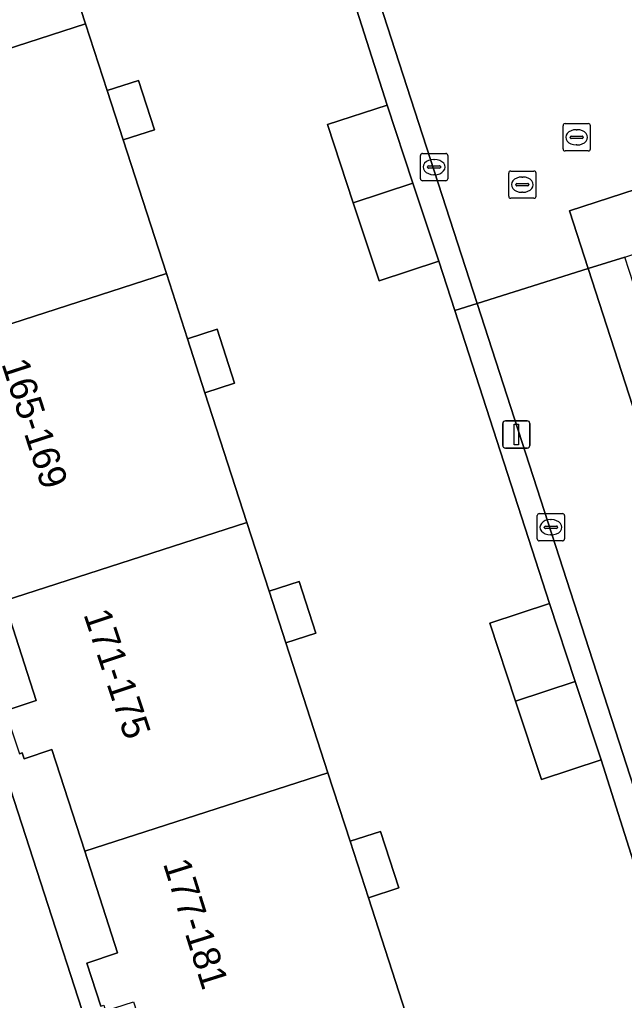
# Model space of a CAD drawing. Extents: x 159371 to 159986, y 382987 to 383597.
# Drawn here: x 159505.97 to 159528.13, y 383065.02 to 383100.96 of the extents above; entities that cross this region are included whole.
import ezdxf

# ---------------------------------------------------------------- set-up
doc = ezdxf.new("R2010")
doc.units = 0
for name, color, linetype in [('IMGEO_Brandkraan', 7, 'Continuous'), ('IMGEO_Erf', 7, 'Continuous'), ('IMGEO_Kolk', 7, 'Continuous'), ('IMGEO_Lichtmast', 7, 'Continuous'), ('IMGEO_Muur', 7, 'Continuous'), ('IMGEO_Pand', 7, 'Continuous'), ('IMGEO_Pand_nummerreeks', 7, 'Continuous'), ('IMGEO_Rijbaan_lokaal_open', 7, 'Continuous'), ('IMGEO_Rioolput', 7, 'Continuous'), ('IMGEO_Voetpad_open', 7, 'Continuous')]:
    doc.layers.add(name, color=color, linetype=linetype)

msp = doc.modelspace()

# ---------------------------------------------------------------- linework, layer by layer
at = {"layer": 'IMGEO_Brandkraan'}
for p, q in [((159523.894, 383094.486), (159523.894, 383095.338)), ((159523.969, 383095.412), (159524.821, 383095.412)), ((159524.382, 383095.192), (159524.407, 383095.192)), ((159524.895, 383095.338), (159524.895, 383094.486)), ((159524.153, 383094.906), (159524.153, 383094.918)), ((159524.591, 383094.869), (159524.193, 383094.869)), ((159524.196, 383094.955), (159524.594, 383094.955)), ((159524.637, 383094.918), (159524.637, 383094.906)), ((159524.821, 383094.412), (159523.969, 383094.412)), ((159524.405, 383094.632), (159524.38, 383094.632))]:
    msp.add_line(p, q, dxfattribs=at)
for points in [[(159523.894, 383094.486), (159523.894, 383095.338)], [(159523.969, 383095.412), (159524.821, 383095.412)], [(159524.895, 383095.338), (159524.895, 383094.486)], [(159524.821, 383094.412), (159523.969, 383094.412)]]:
    msp.add_lwpolyline(points, dxfattribs=at)
for centre, radius, start, end in [((159523.971, 383095.336), 0.0765, 91.552, 178.448), ((159523.971, 383095.336), 0.0765, 91.552, 178.448), ((159524.819, 383095.336), 0.0765, 1.552, 88.448), ((159524.819, 383095.336), 0.0765, 1.552, 88.448), ((159524.193, 383094.915), 0.0403, 85.8775, 175.7526), ((159524.19, 383094.905), 0.0366, 178.938, 274.7102), ((159524.594, 383094.912), 0.043, 264.8664, 352.4533), ((159524.598, 383094.917), 0.0386, 1.7309, 96.639), ((159523.971, 383094.488), 0.0765, 181.552, 268.448), ((159523.971, 383094.488), 0.0765, 181.552, 268.448), ((159524.819, 383094.488), 0.0765, 271.552, 358.448), ((159524.819, 383094.488), 0.0765, 271.552, 358.448)]:
    msp.add_arc(centre, radius, start, end, dxfattribs=at)
for centre, major_axis, ratio, start_param, end_param in [((159524.381, 383094.912), (-0.387, 0.002), 0.722429, 4.712389, 7.853982), ((159524.406, 383094.912), (-0.39, 0.002), 0.717154, 1.570796, 4.712389)]:
    msp.add_ellipse(centre, major_axis=major_axis, ratio=ratio, start_param=start_param, end_param=end_param, dxfattribs=at)
at = {"layer": 'IMGEO_Erf'}
for points in [[(159531.273, 383061.22), (159527.278, 383073.835), (159525.093, 383073.114), (159524.149, 383075.977), (159523.205, 383078.84), (159525.389, 383079.56), (159521.915, 383090.295), (159521.329, 383092.107), (159519.144, 383091.386), (159518.2, 383094.249), (159517.256, 383097.112), (159519.44, 383097.832), (159515.44, 383110.383)], [(159506.914, 383105.364), (159508.39, 383100.803), (159509.18, 383098.361), (159510.335, 383098.735), (159510.92, 383096.926), (159509.766, 383096.552), (159511.352, 383091.651), (159512.126, 383089.259), (159513.215, 383089.611), (159513.853, 383087.64), (159512.764, 383087.288), (159514.305, 383082.529), (159515.12, 383080.012), (159516.216, 383080.367), (159516.827, 383078.478), (159515.731, 383078.123), (159517.273, 383073.361), (159518.086, 383070.848), (159519.197, 383071.207), (159519.867, 383069.137), (159518.756, 383068.777), (159520.239, 383064.195)]]:
    msp.add_lwpolyline(points, dxfattribs=at)
at = {"layer": 'IMGEO_Kolk'}
for p, q in [((159520.662, 383095.132), (159520.662, 383095.984)), ((159520.737, 383096.058), (159521.589, 383096.058)), ((159521.15, 383095.838), (159521.175, 383095.838)), ((159521.663, 383095.984), (159521.663, 383095.132)), ((159520.921, 383095.552), (159520.921, 383095.564)), ((159521.359, 383095.515), (159520.961, 383095.515)), ((159520.964, 383095.601), (159521.362, 383095.601)), ((159521.405, 383095.564), (159521.405, 383095.552)), ((159521.173, 383095.278), (159521.148, 383095.278)), ((159521.589, 383095.058), (159520.737, 383095.058)), ((159525.016, 383082.856), (159525.868, 383082.856)), ((159524.941, 383081.93), (159524.941, 383082.782)), ((159525.429, 383082.636), (159525.454, 383082.636)), ((159525.942, 383082.782), (159525.942, 383081.93)), ((159525.2, 383082.35), (159525.2, 383082.362)), ((159525.638, 383082.313), (159525.24, 383082.313)), ((159525.243, 383082.399), (159525.641, 383082.399)), ((159525.684, 383082.362), (159525.684, 383082.35)), ((159525.868, 383081.856), (159525.016, 383081.856)), ((159525.452, 383082.076), (159525.427, 383082.076))]:
    msp.add_line(p, q, dxfattribs=at)
for points in [[(159520.662, 383095.132), (159520.662, 383095.984)], [(159520.737, 383096.058), (159521.589, 383096.058)], [(159521.663, 383095.984), (159521.663, 383095.132)], [(159521.589, 383095.058), (159520.737, 383095.058)], [(159525.016, 383082.856), (159525.868, 383082.856)], [(159524.941, 383081.93), (159524.941, 383082.782)], [(159525.942, 383082.782), (159525.942, 383081.93)], [(159525.868, 383081.856), (159525.016, 383081.856)]]:
    msp.add_lwpolyline(points, dxfattribs=at)
for centre, radius, start, end in [((159520.739, 383095.982), 0.0765, 91.552, 178.448), ((159520.739, 383095.982), 0.0765, 91.552, 178.448), ((159521.587, 383095.982), 0.0765, 1.552, 88.448), ((159521.587, 383095.982), 0.0765, 1.552, 88.448), ((159520.961, 383095.561), 0.0403, 85.8775, 175.7526), ((159520.958, 383095.551), 0.0366, 178.938, 274.7102), ((159521.362, 383095.558), 0.043, 264.8664, 352.4533), ((159521.366, 383095.563), 0.0386, 1.7309, 96.639), ((159520.739, 383095.134), 0.0765, 181.552, 268.448), ((159520.739, 383095.134), 0.0765, 181.552, 268.448), ((159521.587, 383095.134), 0.0765, 271.552, 358.448), ((159521.587, 383095.134), 0.0765, 271.552, 358.448), ((159525.018, 383082.78), 0.0765, 91.552, 178.448), ((159525.018, 383082.78), 0.0765, 91.552, 178.448), ((159525.866, 383082.78), 0.0765, 1.552, 88.448), ((159525.866, 383082.78), 0.0765, 1.552, 88.448), ((159525.24, 383082.359), 0.0403, 85.8775, 175.7526), ((159525.237, 383082.349), 0.0366, 178.938, 274.7102), ((159525.641, 383082.356), 0.043, 264.8664, 352.4533), ((159525.645, 383082.361), 0.0386, 1.7309, 96.639), ((159525.018, 383081.932), 0.0765, 181.552, 268.448), ((159525.018, 383081.932), 0.0765, 181.552, 268.448), ((159525.866, 383081.932), 0.0765, 271.552, 358.448), ((159525.866, 383081.932), 0.0765, 271.552, 358.448)]:
    msp.add_arc(centre, radius, start, end, dxfattribs=at)
for centre, major_axis, ratio, start_param, end_param in [((159521.149, 383095.558), (-0.387, 0.002), 0.722429, 4.712389, 7.853982), ((159521.174, 383095.558), (-0.39, 0.002), 0.717154, 1.570796, 4.712389), ((159525.428, 383082.356), (-0.387, 0.002), 0.722429, 4.712389, 7.853982), ((159525.453, 383082.356), (-0.39, 0.002), 0.717154, 1.570796, 4.712389)]:
    msp.add_ellipse(centre, major_axis=major_axis, ratio=ratio, start_param=start_param, end_param=end_param, dxfattribs=at)
at = {"layer": 'IMGEO_Lichtmast'}
for p, q in [((159523.678, 383085.358), (159523.678, 383086.158)), ((159523.678, 383086.158), (159523.678, 383085.358)), ((159523.778, 383086.258), (159524.568, 383086.258)), ((159524.568, 383086.258), (159523.778, 383086.258)), ((159524.668, 383086.158), (159524.668, 383085.358)), ((159524.668, 383085.358), (159524.668, 383086.158)), ((159524.568, 383085.258), (159523.778, 383085.258)), ((159523.778, 383085.258), (159524.568, 383085.258))]:
    msp.add_line(p, q, dxfattribs=at)
msp.add_lwpolyline([(159524.098, 383086.133), (159524.248, 383086.133), (159524.248, 383085.383), (159524.098, 383085.383), (159524.098, 383086.133)], dxfattribs=at)
for centre, start, end in [((159523.778, 383086.158), 90, 180), ((159523.778, 383086.158), 90, 180), ((159524.568, 383086.158), 0, 90), ((159524.568, 383086.158), 360, 90), ((159523.778, 383085.358), 180, 270), ((159523.778, 383085.358), 180, 270), ((159524.568, 383085.358), 270, 0), ((159524.568, 383085.358), 270, 0)]:
    msp.add_arc(centre, 0.1, start, end, dxfattribs=at)
at = {"layer": 'IMGEO_Muur'}
for points in [[(159515.44, 383110.383), (159519.44, 383097.832)], [(159521.329, 383092.107), (159521.915, 383090.295)], [(159521.915, 383090.295), (159525.389, 383079.56)], [(159527.278, 383073.835), (159531.273, 383061.22)]]:
    msp.add_lwpolyline(points, dxfattribs=at)
at = {"layer": 'IMGEO_Pand'}
for points in [[(159506.914, 383105.364), (159506.256, 383107.397), (159505.418, 383109.985), (159496.539, 383107.119), (159497.738, 383103.406), (159496.604, 383103.029), (159497.122, 383101.449), (159497.227, 383101.484), (159497.296, 383101.275), (159498.317, 383101.61), (159499.504, 383097.934), (159508.39, 383100.803)], [(159509.766, 383096.552), (159509.18, 383098.361), (159508.39, 383100.803), (159499.504, 383097.934), (159500, 383096.396), (159500.69, 383094.258), (159500, 383094.029), (159499.556, 383093.881), (159500, 383092.756), (159500.248, 383092.127), (159501.27, 383092.462), (159502.458, 383088.781), (159511.352, 383091.651)], [(159509.18, 383098.361), (159509.766, 383096.552), (159510.92, 383096.926), (159510.335, 383098.735)], [(159520.384, 383094.97), (159519.44, 383097.832), (159517.256, 383097.112), (159518.2, 383094.249)], [(159520.384, 383094.97), (159518.2, 383094.249), (159519.144, 383091.386), (159521.329, 383092.107)], [(159512.764, 383087.288), (159512.126, 383089.259), (159511.352, 383091.651), (159502.458, 383088.781), (159503.645, 383085.101), (159502.511, 383084.724), (159503.029, 383083.144), (159503.134, 383083.179), (159503.203, 383082.97), (159504.225, 383083.305), (159505.403, 383079.655), (159514.305, 383082.529)], [(159512.126, 383089.259), (159512.764, 383087.288), (159513.853, 383087.64), (159513.215, 383089.611)], [(159515.731, 383078.123), (159515.12, 383080.012), (159514.305, 383082.529), (159505.403, 383079.655), (159506.581, 383076.006), (159505.447, 383075.629), (159505.965, 383074.049), (159506.07, 383074.084), (159506.139, 383073.875), (159507.16, 383074.21), (159508.363, 383070.484), (159517.273, 383073.361)], [(159515.12, 383080.012), (159515.731, 383078.123), (159516.827, 383078.478), (159516.216, 383080.367)], [(159526.334, 383076.698), (159525.389, 383079.56), (159523.205, 383078.84), (159524.149, 383075.977)], [(159526.334, 383076.698), (159524.149, 383075.977), (159525.093, 383073.114), (159527.278, 383073.835)], [(159518.756, 383068.777), (159518.086, 383070.848), (159517.273, 383073.361), (159508.363, 383070.484), (159509.565, 383066.759), (159508.431, 383066.382), (159508.949, 383064.802), (159509.054, 383064.837), (159509.123, 383064.628), (159510.145, 383064.963), (159511.322, 383061.317), (159520.239, 383064.195)], [(159518.086, 383070.848), (159518.756, 383068.777), (159519.867, 383069.137), (159519.197, 383071.207)]]:
    msp.add_lwpolyline(points, close=True, dxfattribs=at)
at = {"layer": 'IMGEO_Rijbaan_lokaal_open'}
msp.add_lwpolyline([(159523.837, 383120.403), (159543.244, 383126.59), (159541.49, 383132.018), (159516.455, 383123.963), (159516.506, 383123.807), (159512.682, 383122.594), (159512.597, 383122.856), (159512.311, 383122.762), (159522.735, 383090.553), (159526.812, 383091.837), (159526.127, 383093.955), (159550.697, 383101.96), (159549.018, 383107.169), (159530.567, 383101.218)], dxfattribs=at)
msp.add_lwpolyline([(159522.735, 383090.553), (159533.947, 383055.907), (159548.642, 383060.661), (159547.119, 383065.338), (159537.072, 383062.097), (159536.492, 383061.91), (159526.812, 383091.837)], close=True, dxfattribs=at)
at = {"layer": 'IMGEO_Rioolput'}
for p, q in [((159525.885, 383096.222), (159525.885, 383097.074)), ((159525.96, 383097.148), (159526.812, 383097.148)), ((159526.373, 383096.928), (159526.398, 383096.928)), ((159526.886, 383097.074), (159526.886, 383096.222)), ((159526.144, 383096.642), (159526.144, 383096.654)), ((159526.582, 383096.605), (159526.184, 383096.605)), ((159526.187, 383096.691), (159526.585, 383096.691)), ((159526.628, 383096.654), (159526.628, 383096.642)), ((159526.812, 383096.148), (159525.96, 383096.148)), ((159526.396, 383096.368), (159526.371, 383096.368))]:
    msp.add_line(p, q, dxfattribs=at)
for points in [[(159525.885, 383096.222), (159525.885, 383097.074)], [(159525.96, 383097.148), (159526.812, 383097.148)], [(159526.886, 383097.074), (159526.886, 383096.222)], [(159526.812, 383096.148), (159525.96, 383096.148)]]:
    msp.add_lwpolyline(points, dxfattribs=at)
for centre, radius, start, end in [((159525.962, 383097.072), 0.0765, 91.552, 178.448), ((159525.962, 383097.072), 0.0765, 91.552, 178.448), ((159526.81, 383097.072), 0.0765, 1.552, 88.448), ((159526.81, 383097.072), 0.0765, 1.552, 88.448), ((159526.184, 383096.651), 0.0403, 85.8775, 175.7526), ((159526.181, 383096.641), 0.0366, 178.938, 274.7102), ((159526.585, 383096.648), 0.043, 264.8664, 352.4533), ((159526.589, 383096.653), 0.0386, 1.7309, 96.639), ((159525.962, 383096.224), 0.0765, 181.552, 268.448), ((159525.962, 383096.224), 0.0765, 181.552, 268.448), ((159526.81, 383096.224), 0.0765, 271.552, 358.448), ((159526.81, 383096.224), 0.0765, 271.552, 358.448)]:
    msp.add_arc(centre, radius, start, end, dxfattribs=at)
for centre, major_axis, ratio, start_param, end_param in [((159526.372, 383096.648), (-0.387, 0.002), 0.722429, 4.712389, 7.853982), ((159526.397, 383096.648), (-0.39, 0.002), 0.717154, 1.570796, 4.712389)]:
    msp.add_ellipse(centre, major_axis=major_axis, ratio=ratio, start_param=start_param, end_param=end_param, dxfattribs=at)
at = {"layer": 'IMGEO_Voetpad_open'}
msp.add_lwpolyline([(159522.735, 383090.553), (159512.311, 383122.762), (159511.46, 383122.485), (159513.551, 383116.108), (159514.496, 383113.246), (159515.44, 383110.383), (159519.44, 383097.832), (159520.384, 383094.97), (159521.329, 383092.107), (159521.915, 383090.295)], close=True, dxfattribs=at)
for points in [[(159502.13, 383068.926), (159503.942, 383069.485), (159505.691, 383064.068), (159517.392, 383027.837), (159519.89, 383028.504), (159519.135, 383030.973), (159523.829, 383032.582), (159524.666, 383030.142), (159526.629, 383030.733), (159525.407, 383034.621), (159526.758, 383035.059), (159526.049, 383037.247), (159523.976, 383036.575), (159524.454, 383035.101), (159522.589, 383034.496), (159518.438, 383033.149), (159515.265, 383043.021), (159500, 383090.154), (159491.71, 383115.676)], [(159578.967, 383111.171), (159553.35, 383102.825), (159550.697, 383101.96), (159526.127, 383093.955), (159526.812, 383091.837), (159528.151, 383092.259), (159533.546, 383094.01), (159538.679, 383095.677), (159543.819, 383097.345), (159549.045, 383099.042), (159554.184, 383100.71), (159559.316, 383102.376), (159564.446, 383104.041), (159569.577, 383105.707), (159574.918, 383107.441), (159580.39, 383109.217), (159581.3, 383106.414), (159582.21, 383103.611), (159583.382, 383103.973), (159581.43, 383110.08)], [(159552.839, 383052.245), (159548.258, 383067.467), (159547.401, 383070.111), (159546.958, 383071.563), (159546.776, 383071.503), (159541.423, 383069.753), (159536.109, 383068.015), (159535.399, 383070.199), (159533.432, 383076.248), (159530.85, 383083.943), (159528.151, 383092.259), (159526.812, 383091.837), (159536.492, 383061.91)], [(159533.947, 383055.907), (159522.735, 383090.553), (159521.915, 383090.295), (159525.389, 383079.56), (159526.334, 383076.698), (159527.278, 383073.835), (159531.273, 383061.22)], [(159500, 383090.154), (159515.265, 383043.021)], [(159505.447, 383075.629), (159506.581, 383076.006), (159505.403, 383079.655)], [(159508.949, 383064.802), (159508.431, 383066.382), (159509.565, 383066.759), (159508.363, 383070.484), (159507.16, 383074.21), (159506.139, 383073.875), (159506.07, 383074.084), (159505.965, 383074.049)]]:
    msp.add_lwpolyline(points, dxfattribs=at)

# ---------------------------------------------------------------- texts
at = {"layer": 'IMGEO_Pand_nummerreeks'}
for s, rotation, p in [('165-169', 287.9849, (159505.3, 383088.351)), ('171-175', 288.4376, (159508.306, 383079.168)), ('177-181', 287.4234, (159511.221, 383070.032))]:
    msp.add_text(s, height=1, rotation=rotation, dxfattribs=at).set_placement(p)

doc.saveas('drawing.dxf')
